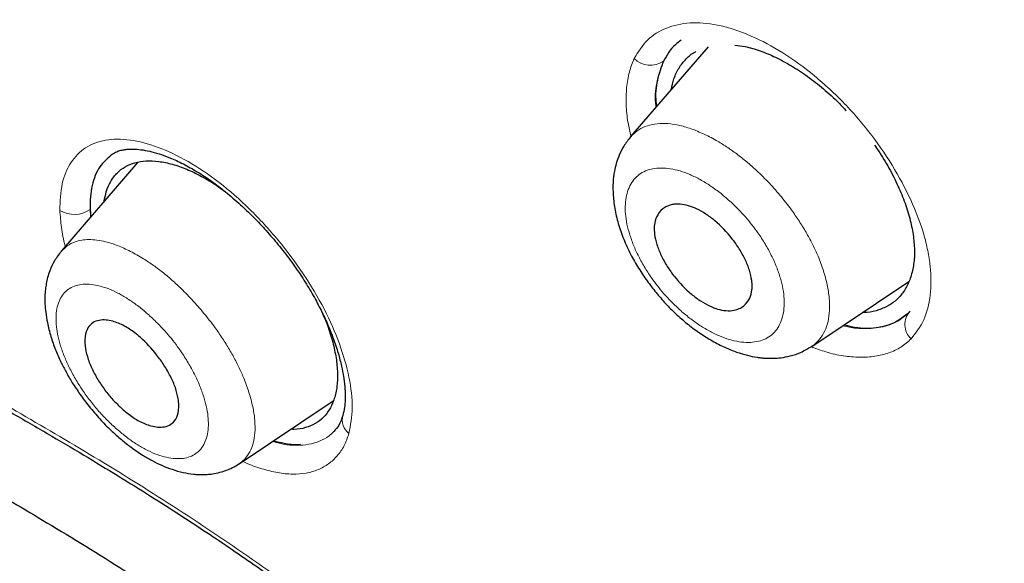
# Model space of a CAD drawing. Header units: millimetres. Extents: x 8 to 830, y 12 to 2106.
# Tile 79 of 624: x 695 to 709, y 714 to 722. Entities that reach past the tile are written whole.
import ezdxf

# ---------------------------------------------------------------- set-up
doc = ezdxf.new("R2010")
doc.units = ezdxf.units.MM

msp = doc.modelspace()

# ---------------------------------------------------------------- linework, layer by layer
at = {"color": 7, "linetype": 'Continuous', "lineweight": 30}
for p, q in [((704.772, 721.524), (703.683, 720.262)), ((704.416, 721.299), (704.415, 721.299)), ((704.416, 721.299), (704.415, 721.299)), ((703.682, 720.255), (703.686, 720.26)), ((696.758, 719.9), (695.684, 718.655)), ((696.428, 719.705), (696.428, 719.705)), ((696.428, 719.705), (696.428, 719.705)), ((696.086, 719.238), (696.096, 719.132)), ((696.086, 719.238), (696.096, 719.132)), ((695.683, 718.648), (695.687, 718.652)), ((706.229, 717.309), (707.593, 718.225)), ((707.324, 717.895), (707.324, 717.895)), ((707.324, 717.895), (707.324, 717.895)), ((698.183, 715.66), (699.505, 716.548)), ((699.265, 716.235), (699.265, 716.235)), ((699.265, 716.235), (699.265, 716.235))]:
    msp.add_line(p, q, dxfattribs=at)
at = {"color": 8, "linetype": 'Continuous', "lineweight": 0}
for p, q in [((703.677, 720.252), (703.682, 720.255)), ((696.086, 719.238), (696.095, 719.131)), ((696.086, 719.238), (696.095, 719.131)), ((695.679, 718.644), (695.683, 718.648))]:
    msp.add_line(p, q, dxfattribs=at)
for centre, radius, start, end in [((703.963, 721.586), 0.322, 224.6864, 304.3949), ((695.864, 719.545), 0.379, 237.8858, 305.9473), ((707.811, 717.618), 0.273, 136.2824, 227.1732), ((699.873, 716.279), 0.242, 165.1965, 232.293)]:
    msp.add_arc(centre, radius, start, end, dxfattribs=at)
at = {"color": 7, "linetype": 'Continuous', "lineweight": 30}
for points, knots in [([(745.66, 659.793), (745.764, 660.48), (745.971, 661.845), (745.98, 664.126), (745.839, 666.5), (745.56, 668.959), (745.14, 671.737), (744.556, 674.849), (743.797, 678.294), (742.854, 682.202), (741.733, 686.567), (740.511, 691.367), (739.225, 696.219), (737.786, 701.184), (736.391, 705.441), (735.113, 708.944), (734.037, 711.64), (732.813, 714.414), (731.398, 717.272), (729.843, 720.044), (728.157, 722.696), (726.376, 725.186), (724.413, 727.609), (722.337, 729.916), (720.208, 732.099), (717.695, 734.506), (714.797, 737.084), (711.525, 739.783), (708.262, 742.307), (705.016, 744.673), (701.796, 746.871), (698.615, 748.9), (695.479, 750.78), (692.381, 752.569), (689.295, 754.346), (686.217, 756.051), (683.165, 757.625), (680.16, 759.028), (677.244, 760.204), (675.269, 760.946), (674.312, 761.211), (674.26, 761.225)], [0, 0, 0, 0, 0.023935, 0.047635, 0.071169, 0.094574, 0.117899, 0.148366, 0.178728, 0.20898, 0.250046, 0.291057, 0.332254, 0.37365, 0.415251, 0.436181, 0.457263, 0.478525, 0.500011, 0.521763, 0.540096, 0.558639, 0.577194, 0.595519, 0.613623, 0.631556, 0.658212, 0.684675, 0.711018, 0.737314, 0.763595, 0.789782, 0.815797, 0.841579, 0.86736, 0.893376, 0.919565, 0.94584, 0.972143, 0.998483, 1, 1, 1, 1]), ([(743.45, 659.754), (743.536, 660.303), (743.706, 661.399), (743.755, 663.206), (743.693, 665.094), (743.525, 667.057), (743.274, 669.076), (742.895, 671.534), (742.343, 674.457), (741.591, 677.86), (740.714, 681.472), (739.73, 685.281), (738.696, 689.26), (737.633, 693.26), (736.493, 697.313), (735.227, 701.441), (734.03, 704.96), (732.964, 707.832), (732.094, 710.019), (731.136, 712.244), (730.074, 714.508), (728.887, 716.81), (727.667, 718.948), (726.439, 720.901), (725.24, 722.656), (723.945, 724.39), (722.408, 726.273), (720.622, 728.271), (718.603, 730.357), (716.402, 732.483), (714.029, 734.631), (711.494, 736.787), (708.95, 738.833), (706.405, 740.778), (703.657, 742.781), (700.714, 744.8), (697.589, 746.803), (694.493, 748.666), (691.419, 750.443), (688.356, 752.204), (685.314, 753.882), (682.312, 755.424), (679.564, 756.692), (677.073, 757.715), (674.829, 758.533), (672.65, 759.212), (670.55, 759.73), (668.662, 760.044), (666.993, 760.153), (665.547, 760.068), (664.361, 759.784), (663.429, 759.327), (662.726, 758.745), (662.156, 758.011), (661.664, 757.051), (661.286, 755.835), (661.05, 754.356), (660.959, 752.757), (660.986, 751.069), (661.11, 749.313), (661.377, 746.902), (661.862, 743.795), (662.626, 739.955), (663.522, 736.044), (664.503, 732.091), (665.516, 728.124), (666.494, 724.364), (667.481, 720.778), (668.494, 717.36), (669.615, 713.883), (670.712, 710.777), (671.749, 708.066), (672.685, 705.768), (673.71, 703.433), (674.823, 701.061), (675.666, 699.448), (676.088, 698.641)], [0, 0, 0, 0, 0.011709, 0.0234, 0.035079, 0.046745, 0.058401, 0.070053, 0.08835, 0.106637, 0.124908, 0.145647, 0.166375, 0.187119, 0.207887, 0.228673, 0.249479, 0.259892, 0.270315, 0.28075, 0.291198, 0.301658, 0.31213, 0.319994, 0.327864, 0.335737, 0.343609, 0.354092, 0.364563, 0.37502, 0.38755, 0.400066, 0.41258, 0.425091, 0.437599, 0.45323, 0.468841, 0.484431, 0.499999, 0.515569, 0.531166, 0.546782, 0.562408, 0.574915, 0.587424, 0.599934, 0.612454, 0.624987, 0.635443, 0.645912, 0.656393, 0.664263, 0.672136, 0.680006, 0.687871, 0.698343, 0.708803, 0.71925, 0.729685, 0.740108, 0.750521, 0.771326, 0.792113, 0.81288, 0.833624, 0.854353, 0.875091, 0.892532, 0.909986, 0.927451, 0.944927, 0.955919, 0.966921, 0.977933, 0.988958, 1, 1, 1, 1]), ([(743.45, 659.754), (743.536, 660.303), (743.706, 661.399), (743.755, 663.206), (743.693, 665.094), (743.525, 667.057), (743.274, 669.076), (742.895, 671.534), (742.343, 674.457), (741.591, 677.86), (740.714, 681.472), (739.73, 685.281), (738.696, 689.26), (737.633, 693.26), (736.493, 697.313), (735.227, 701.441), (734.03, 704.96), (732.964, 707.832), (732.094, 710.019), (731.136, 712.244), (730.074, 714.508), (728.887, 716.81), (727.667, 718.948), (726.439, 720.901), (725.24, 722.656), (723.945, 724.39), (722.408, 726.273), (720.622, 728.271), (718.603, 730.357), (716.402, 732.483), (714.029, 734.631), (711.494, 736.787), (708.95, 738.833), (706.405, 740.778), (703.657, 742.781), (700.714, 744.8), (697.589, 746.803), (694.493, 748.666), (691.419, 750.443), (688.356, 752.204), (685.314, 753.882), (682.312, 755.424), (679.564, 756.692), (677.073, 757.715), (674.829, 758.533), (672.65, 759.212), (670.55, 759.73), (668.662, 760.044), (666.993, 760.153), (665.547, 760.068), (664.361, 759.784), (663.429, 759.327), (662.726, 758.745), (662.156, 758.011), (661.664, 757.051), (661.286, 755.835), (661.05, 754.356), (660.959, 752.757), (660.986, 751.069), (661.11, 749.313), (661.377, 746.902), (661.862, 743.795), (662.626, 739.955), (663.522, 736.044), (664.503, 732.091), (665.516, 728.124), (666.494, 724.364), (667.481, 720.778), (668.494, 717.36), (669.615, 713.883), (670.712, 710.777), (671.749, 708.066), (672.685, 705.768), (673.71, 703.433), (674.823, 701.061), (675.666, 699.448), (676.088, 698.641)], [0, 0, 0, 0, 0.011709, 0.0234, 0.035079, 0.046745, 0.058401, 0.070053, 0.08835, 0.106637, 0.124908, 0.145647, 0.166375, 0.187119, 0.207887, 0.228673, 0.249479, 0.259892, 0.270315, 0.28075, 0.291198, 0.301658, 0.31213, 0.319994, 0.327864, 0.335737, 0.343609, 0.354092, 0.364563, 0.37502, 0.38755, 0.400066, 0.41258, 0.425091, 0.437599, 0.45323, 0.468841, 0.484431, 0.499999, 0.515569, 0.531166, 0.546782, 0.562408, 0.574915, 0.587424, 0.599934, 0.612454, 0.624987, 0.635443, 0.645912, 0.656393, 0.664263, 0.672136, 0.680006, 0.687871, 0.698343, 0.708803, 0.71925, 0.729685, 0.740108, 0.750521, 0.771326, 0.792113, 0.81288, 0.833624, 0.854353, 0.875091, 0.892532, 0.909986, 0.927451, 0.944927, 0.955919, 0.966921, 0.977933, 0.988958, 1, 1, 1, 1]), ([(742.571, 660.024), (742.702, 660.656), (742.964, 661.919), (743.037, 664.065), (742.952, 666.326), (742.716, 668.694), (742.334, 671.384), (741.782, 674.409), (741.053, 677.773), (740.132, 681.615), (739.022, 685.93), (737.808, 690.683), (736.538, 695.476), (735.118, 700.36), (733.745, 704.541), (732.485, 707.966), (731.426, 710.584), (730.23, 713.25), (728.864, 715.969), (727.38, 718.581), (725.796, 721.051), (724.143, 723.35), (722.332, 725.59), (720.407, 727.748), (718.409, 729.809), (716.02, 732.109), (713.243, 734.595), (710.095, 737.206), (706.949, 739.656), (703.805, 741.957), (700.673, 744.106), (697.565, 746.096), (694.484, 747.945), (692.448, 749.121), (691.43, 749.71)], [0, 0, 0, 0, 0.027961, 0.055896, 0.083926, 0.111994, 0.13998, 0.176562, 0.213145, 0.249758, 0.299733, 0.349715, 0.399667, 0.449587, 0.499558, 0.524633, 0.549704, 0.574672, 0.599627, 0.624766, 0.645672, 0.666497, 0.687479, 0.708392, 0.729201, 0.750078, 0.781476, 0.812638, 0.843742, 0.874921, 0.906237, 0.937548, 0.968776, 1, 1, 1, 1]), ([(704.396, 721.616), (704.367, 721.596), (704.301, 721.548), (704.216, 721.45), (704.169, 721.364), (704.145, 721.32)], [0, 0, 0, 0, 0.2724297, 0.6359213, 1, 1, 1, 1]), ([(704.396, 721.616), (704.367, 721.596), (704.301, 721.548), (704.216, 721.45), (704.169, 721.364), (704.145, 721.32)], [0, 0, 0, 0, 0.2724297, 0.6359213, 1, 1, 1, 1]), ([(705.148, 721.547), (705.195, 721.541), (705.308, 721.529), (705.501, 721.472), (705.721, 721.381), (705.945, 721.26), (706.171, 721.111), (706.393, 720.936), (706.577, 720.773), (706.679, 720.663), (706.714, 720.626)], [0, 0, 0, 0, 0.098992, 0.236434, 0.373646, 0.511604, 0.649027, 0.788374, 0.927953, 1, 1, 1, 1]), ([(705.148, 721.547), (705.195, 721.541), (705.308, 721.529), (705.501, 721.472), (705.721, 721.381), (705.945, 721.26), (706.171, 721.111), (706.393, 720.936), (706.577, 720.773), (706.679, 720.663), (706.714, 720.626)], [0, 0, 0, 0, 0.098992, 0.236434, 0.373646, 0.511604, 0.649027, 0.788374, 0.927953, 1, 1, 1, 1]), ([(704.256, 720.926), (704.267, 720.976), (704.29, 721.086), (704.36, 721.23), (704.46, 721.355), (704.542, 721.43), (704.596, 721.454), (704.601, 721.456)], [0, 0, 0, 0, 0.213004, 0.466522, 0.721752, 0.974807, 1, 1, 1, 1]), ([(704.256, 720.926), (704.267, 720.976), (704.29, 721.086), (704.36, 721.23), (704.46, 721.355), (704.542, 721.43), (704.596, 721.454), (704.601, 721.456)], [0, 0, 0, 0, 0.213004, 0.466522, 0.721752, 0.974807, 1, 1, 1, 1]), ([(704.145, 721.32), (704.113, 721.234), (704.05, 721.063), (704.025, 720.84), (704.045, 720.705), (704.047, 720.684)], [0, 0, 0, 0, 0.469022, 0.921009, 1, 1, 1, 1]), ([(704.145, 721.32), (704.113, 721.234), (704.05, 721.063), (704.025, 720.84), (704.045, 720.705), (704.047, 720.684)], [0, 0, 0, 0, 0.469022, 0.921009, 1, 1, 1, 1]), ([(703.681, 720.256), (703.649, 720.215), (703.587, 720.136), (703.523, 720.007), (703.48, 719.886), (703.451, 719.761), (703.434, 719.613), (703.435, 719.429), (703.462, 719.224), (703.515, 719.01), (703.593, 718.795), (703.691, 718.586), (703.806, 718.39), (703.927, 718.213), (704.055, 718.049), (704.191, 717.895), (704.338, 717.75), (704.495, 717.614), (704.66, 717.493), (704.831, 717.386), (705.003, 717.298), (705.168, 717.231), (705.32, 717.185), (705.431, 717.163), (705.513, 717.152), (705.566, 717.147), (705.626, 717.144), (705.704, 717.144), (705.808, 717.152), (705.936, 717.177), (706.084, 717.227), (706.178, 717.282), (706.228, 717.312)], [0, 0, 0, 0, 0.0358109, 0.0680515, 0.0966502, 0.1219274, 0.1575282, 0.1973213, 0.2405642, 0.2849456, 0.3303673, 0.3748429, 0.4165425, 0.4554925, 0.4920711, 0.5288224, 0.566231, 0.6043289, 0.6428349, 0.6816557, 0.7208588, 0.7583897, 0.7924337, 0.823315, 0.8347006, 0.8461004, 0.8575997, 0.8731579, 0.8951549, 0.923647, 0.9586329, 1, 1, 1, 1]), ([(707.111, 720.139), (707.13, 720.114), (707.206, 720.009), (707.318, 719.817), (707.445, 719.569), (707.545, 719.322), (707.62, 719.082), (707.645, 718.931), (707.658, 718.856)], [0, 0, 0, 0, 0.0608951, 0.2473467, 0.4375117, 0.6246214, 0.8131524, 1, 1, 1, 1]), ([(707.111, 720.139), (707.13, 720.114), (707.206, 720.009), (707.318, 719.817), (707.445, 719.569), (707.545, 719.322), (707.62, 719.082), (707.645, 718.931), (707.658, 718.856)], [0, 0, 0, 0, 0.0608951, 0.2473467, 0.4375117, 0.6246214, 0.8131524, 1, 1, 1, 1]), ([(696.38, 719.994), (696.325, 719.947), (696.203, 719.842), (696.123, 719.627), (696.087, 719.417), (696.086, 719.298), (696.086, 719.238)], [0, 0, 0, 0, 0.295938, 0.647689, 0.823838, 1, 1, 1, 1]), ([(696.38, 719.994), (696.325, 719.947), (696.203, 719.842), (696.123, 719.627), (696.087, 719.417), (696.086, 719.298), (696.086, 719.238)], [0, 0, 0, 0, 0.295938, 0.647689, 0.823838, 1, 1, 1, 1]), ([(696.369, 719.995), (696.389, 720.009), (696.427, 720.035), (696.488, 720.06), (696.546, 720.075), (696.602, 720.083), (696.659, 720.086), (696.733, 720.085), (696.831, 720.075), (696.955, 720.05), (697.088, 720.011), (697.244, 719.951), (697.421, 719.868), (697.617, 719.756), (697.815, 719.623), (698.02, 719.464), (698.235, 719.276), (698.439, 719.074), (698.628, 718.866), (698.798, 718.66), (698.962, 718.441), (699.111, 718.218), (699.239, 718.002), (699.346, 717.797), (699.434, 717.606), (699.511, 717.412), (699.575, 717.221), (699.621, 717.041), (699.645, 716.917), (699.656, 716.838), (699.662, 716.795), (699.666, 716.752), (699.67, 716.702), (699.672, 716.637), (699.672, 716.55), (699.663, 716.445), (699.648, 716.378), (699.639, 716.342)], [0, 0, 0, 0, 0.0327863, 0.0607688, 0.0839423, 0.1022852, 0.119094, 0.1370079, 0.1659846, 0.196284, 0.2261502, 0.2555457, 0.29414, 0.3321006, 0.3694318, 0.4075314, 0.4486029, 0.4926536, 0.5276501, 0.5642973, 0.6025295, 0.6400552, 0.6756104, 0.7092399, 0.7409302, 0.7706788, 0.8073108, 0.8402525, 0.8686707, 0.8781463, 0.8869786, 0.8951691, 0.9042593, 0.9191313, 0.9400919, 0.9670675, 1, 1, 1, 1]), ([(696.369, 719.995), (696.389, 720.009), (696.427, 720.035), (696.488, 720.06), (696.546, 720.075), (696.602, 720.083), (696.659, 720.086), (696.733, 720.085), (696.831, 720.075), (696.955, 720.05), (697.088, 720.011), (697.244, 719.951), (697.421, 719.868), (697.617, 719.756), (697.815, 719.623), (698.02, 719.464), (698.235, 719.276), (698.439, 719.074), (698.628, 718.866), (698.798, 718.66), (698.962, 718.441), (699.111, 718.218), (699.239, 718.002), (699.346, 717.797), (699.434, 717.606), (699.511, 717.412), (699.575, 717.221), (699.621, 717.041), (699.645, 716.917), (699.656, 716.838), (699.662, 716.795), (699.666, 716.752), (699.67, 716.702), (699.672, 716.637), (699.672, 716.55), (699.663, 716.445), (699.648, 716.378), (699.639, 716.342)], [0, 0, 0, 0, 0.0327863, 0.0607688, 0.0839423, 0.1022852, 0.119094, 0.1370079, 0.1659846, 0.196284, 0.2261502, 0.2555457, 0.29414, 0.3321006, 0.3694318, 0.4075314, 0.4486029, 0.4926536, 0.5276501, 0.5642973, 0.6025295, 0.6400552, 0.6756104, 0.7092399, 0.7409302, 0.7706788, 0.8073108, 0.8402525, 0.8686707, 0.8781463, 0.8869786, 0.8951691, 0.9042593, 0.9191313, 0.9400919, 0.9670675, 1, 1, 1, 1]), ([(696.285, 719.352), (696.294, 719.398), (696.313, 719.501), (696.374, 719.635), (696.463, 719.754), (696.577, 719.842), (696.715, 719.899), (696.873, 719.924), (697.05, 719.917), (697.241, 719.878), (697.444, 719.808), (697.654, 719.706), (697.836, 719.599), (697.946, 719.517), (697.984, 719.489)], [0, 0, 0, 0, 0.070126, 0.158296, 0.247089, 0.335027, 0.422994, 0.511734, 0.599906, 0.68934, 0.777158, 0.864926, 0.952956, 1, 1, 1, 1]), ([(696.285, 719.352), (696.294, 719.398), (696.313, 719.501), (696.374, 719.635), (696.463, 719.754), (696.577, 719.842), (696.715, 719.899), (696.873, 719.924), (697.05, 719.917), (697.241, 719.878), (697.444, 719.808), (697.654, 719.706), (697.836, 719.599), (697.946, 719.517), (697.984, 719.489)], [0, 0, 0, 0, 0.070126, 0.158296, 0.247089, 0.335027, 0.422994, 0.511734, 0.599906, 0.68934, 0.777158, 0.864926, 0.952956, 1, 1, 1, 1]), ([(705.386, 718.236), (705.386, 718.231), (705.388, 718.22), (705.39, 718.2), (705.392, 718.15), (705.386, 718.063), (705.345, 717.947), (705.276, 717.876), (705.21, 717.842), (705.175, 717.829), (705.116, 717.814), (705.029, 717.81), (704.912, 717.831), (704.791, 717.878), (704.666, 717.948), (704.494, 718.076), (704.329, 718.246), (704.194, 718.437), (704.11, 718.59), (704.049, 718.744), (704.025, 718.848), (704.018, 718.907), (704.017, 718.928), (704.014, 718.977), (704.021, 719.064), (704.063, 719.179), (704.136, 719.253), (704.212, 719.291), (704.265, 719.306), (704.321, 719.313), (704.396, 719.312), (704.492, 719.295), (704.614, 719.248), (704.74, 719.176), (704.913, 719.047), (705.079, 718.877), (705.213, 718.685), (705.296, 718.533), (705.359, 718.38), (705.377, 718.284), (705.386, 718.236)], [0, 0, 0, 0, 0.003502, 0.008274, 0.014314, 0.040014, 0.07671, 0.124899, 0.137122, 0.149057, 0.160621, 0.19327, 0.222904, 0.249666, 0.279077, 0.309113, 0.37038, 0.401867, 0.434109, 0.46696, 0.500291, 0.503935, 0.508832, 0.514973, 0.540533, 0.577207, 0.624831, 0.64273, 0.659895, 0.676469, 0.692436, 0.722197, 0.74953, 0.779268, 0.809571, 0.87097, 0.902565, 0.934478, 0.96704, 1, 1, 1, 1]), ([(700.032, 690.627), (699.6, 690.879), (698.673, 691.419), (697.182, 692.382), (695.642, 693.531), (694.104, 694.827), (692.933, 695.913), (692.027, 696.812), (691.399, 697.46), (690.764, 698.147), (690.128, 698.874), (689.324, 699.854), (688.392, 701.115), (687.644, 702.295), (687.169, 703.136), (686.902, 703.641), (686.652, 704.143), (686.418, 704.64), (686.201, 705.132), (685.875, 705.916), (685.508, 706.913), (685.148, 708.049), (684.88, 708.996), (684.675, 709.771), (684.519, 710.381), (684.363, 710.999), (684.171, 711.791), (683.983, 712.61), (683.828, 713.355), (683.718, 713.937), (683.614, 714.56), (683.527, 715.218), (683.449, 716.096), (683.449, 717.097), (683.633, 717.897), (683.891, 718.376), (684.126, 718.652), (684.4, 718.855), (684.842, 719.056), (685.532, 719.151), (686.406, 719.068), (687.219, 718.897), (687.941, 718.69), (688.892, 718.353), (690.154, 717.813), (691.828, 716.954), (693.038, 716.253), (693.67, 715.888)], [0, 0, 0, 0, 0.030692, 0.065833, 0.105376, 0.138213, 0.173522, 0.188326, 0.203587, 0.219331, 0.235494, 0.252028, 0.282784, 0.314237, 0.324772, 0.335378, 0.346049, 0.356773, 0.367529, 0.378291, 0.408931, 0.435507, 0.458141, 0.47686, 0.491661, 0.502546, 0.521671, 0.548765, 0.561853, 0.576232, 0.591884, 0.608795, 0.626956, 0.661762, 0.694208, 0.70943, 0.724126, 0.738214, 0.751606, 0.783168, 0.814535, 0.835268, 0.855911, 0.876391, 0.914064, 0.955166, 1, 1, 1, 1]), ([(707.658, 718.856), (707.665, 718.783), (707.679, 718.638), (707.662, 718.442), (707.618, 718.265), (707.546, 718.111), (707.447, 717.985), (707.323, 717.887), (707.175, 717.821), (707.046, 717.789), (706.963, 717.789), (706.943, 717.789)], [0, 0, 0, 0, 0.1198412, 0.2396295, 0.3614587, 0.482403, 0.6018324, 0.7217814, 0.8413853, 0.9608201, 1, 1, 1, 1]), ([(707.658, 718.856), (707.665, 718.783), (707.679, 718.638), (707.662, 718.442), (707.618, 718.265), (707.546, 718.111), (707.447, 717.985), (707.323, 717.887), (707.175, 717.821), (707.046, 717.789), (706.963, 717.789), (706.943, 717.789)], [0, 0, 0, 0, 0.1198412, 0.2396295, 0.3614587, 0.482403, 0.6018324, 0.7217814, 0.8413853, 0.9608201, 1, 1, 1, 1]), ([(695.683, 718.649), (695.649, 718.605), (695.581, 718.517), (695.524, 718.39), (695.49, 718.286), (695.471, 718.199), (695.458, 718.11), (695.451, 718.014), (695.452, 717.905), (695.463, 717.783), (695.487, 717.63), (695.532, 717.455), (695.597, 717.268), (695.67, 717.101), (695.75, 716.947), (695.839, 716.796), (695.947, 716.634), (696.075, 716.462), (696.221, 716.292), (696.373, 716.136), (696.521, 716.003), (696.67, 715.887), (696.814, 715.788), (696.958, 715.705), (697.097, 715.637), (697.243, 715.58), (697.393, 715.537), (697.514, 715.517), (697.604, 715.51), (697.666, 715.508), (697.734, 715.511), (697.817, 715.52), (697.906, 715.538), (698, 715.568), (698.092, 715.607), (698.151, 715.643), (698.182, 715.663)], [0, 0, 0, 0, 0.036304, 0.07212, 0.095663, 0.116857, 0.135075, 0.156997, 0.179274, 0.206205, 0.237556, 0.279268, 0.318341, 0.355099, 0.384361, 0.416766, 0.452368, 0.491198, 0.533164, 0.573806, 0.610617, 0.643756, 0.682286, 0.714352, 0.745246, 0.778539, 0.814319, 0.847672, 0.862159, 0.876052, 0.890339, 0.906978, 0.93081, 0.950711, 0.973796, 1, 1, 1, 1]), ([(699.344, 717.798), (699.371, 717.735), (699.433, 717.59), (699.502, 717.371), (699.531, 717.223), (699.545, 717.149)], [0, 0, 0, 0, 0.277678, 0.640483, 1, 1, 1, 1]), ([(699.344, 717.798), (699.371, 717.735), (699.433, 717.59), (699.502, 717.371), (699.531, 717.223), (699.545, 717.149)], [0, 0, 0, 0, 0.277678, 0.640483, 1, 1, 1, 1]), ([(706.685, 717.615), (706.75, 717.6), (706.923, 717.559), (707.172, 717.571), (707.425, 717.644), (707.55, 717.752), (707.614, 717.806)], [0, 0, 0, 0, 0.166437, 0.441665, 0.71626, 1, 1, 1, 1]), ([(706.685, 717.615), (706.75, 717.6), (706.923, 717.559), (707.172, 717.571), (707.425, 717.644), (707.55, 717.752), (707.614, 717.806)], [0, 0, 0, 0, 0.166437, 0.441665, 0.71626, 1, 1, 1, 1]), ([(697.326, 716.576), (697.329, 716.546), (697.336, 716.486), (697.33, 716.385), (697.299, 716.287), (697.23, 716.212), (697.141, 716.178), (697.044, 716.174), (696.925, 716.195), (696.81, 716.24), (696.704, 716.304), (696.629, 716.357), (696.539, 716.43), (696.434, 716.531), (696.32, 716.661), (696.215, 716.809), (696.125, 716.967), (696.056, 717.13), (696.021, 717.268), (696.012, 717.375), (696.018, 717.476), (696.05, 717.574), (696.119, 717.648), (696.209, 717.682), (696.305, 717.686), (696.423, 717.664), (696.538, 717.619), (696.643, 717.555), (696.719, 717.501), (696.851, 717.391), (696.994, 717.236), (697.13, 717.046), (697.22, 716.89), (697.293, 716.728), (697.315, 716.627), (697.326, 716.576)], [0, 0, 0, 0, 0.022408, 0.043936, 0.083992, 0.120545, 0.153675, 0.183151, 0.209284, 0.250674, 0.268281, 0.286378, 0.3052, 0.334458, 0.365156, 0.397016, 0.43045, 0.465179, 0.501198, 0.523692, 0.545213, 0.585548, 0.622147, 0.655235, 0.684734, 0.71059, 0.751454, 0.769166, 0.787561, 0.806428, 0.865888, 0.897569, 0.930496, 0.964706, 1, 1, 1, 1]), ([(699.545, 717.149), (699.553, 717.078), (699.571, 716.936), (699.56, 716.745), (699.523, 716.574), (699.46, 716.428), (699.37, 716.31), (699.255, 716.221), (699.117, 716.166), (699, 716.141), (698.924, 716.145), (698.908, 716.146)], [0, 0, 0, 0, 0.120687, 0.241242, 0.36376, 0.485505, 0.60568, 0.726361, 0.846542, 0.966703, 1, 1, 1, 1]), ([(699.545, 717.149), (699.553, 717.078), (699.571, 716.936), (699.56, 716.745), (699.523, 716.574), (699.46, 716.428), (699.37, 716.31), (699.255, 716.221), (699.117, 716.166), (699, 716.141), (698.924, 716.145), (698.908, 716.146)], [0, 0, 0, 0, 0.120687, 0.241242, 0.36376, 0.485505, 0.60568, 0.726361, 0.846542, 0.966703, 1, 1, 1, 1]), ([(694.363, 716.737), (694.555, 716.626), (694.927, 716.412), (695.472, 716.096), (695.987, 715.792), (696.471, 715.499), (696.925, 715.217), (697.341, 714.951), (697.723, 714.699), (698.083, 714.457), (698.437, 714.212), (698.788, 713.964), (699.239, 713.638), (699.789, 713.229), (700.436, 712.728), (701.079, 712.213), (701.72, 711.68), (702.36, 711.128), (702.944, 710.605), (703.469, 710.116), (703.938, 709.662), (704.405, 709.192), (704.868, 708.703), (705.324, 708.196), (705.767, 707.671), (706.194, 707.132), (706.574, 706.618), (706.91, 706.132), (707.207, 705.677), (707.486, 705.219), (707.748, 704.762), (707.986, 704.318), (708.198, 703.897), (708.383, 703.505), (708.544, 703.145), (708.685, 702.814), (708.823, 702.475), (708.965, 702.109), (709.117, 701.698), (709.271, 701.26), (709.426, 700.795), (709.595, 700.26), (709.77, 699.668), (709.947, 699.035), (710.116, 698.403), (710.28, 697.768), (710.444, 697.12), (710.613, 696.464), (710.787, 695.791), (710.94, 695.191), (711.067, 694.673), (711.167, 694.245), (711.257, 693.834), (711.336, 693.442), (711.395, 693.123), (711.436, 692.872), (711.464, 692.691), (711.487, 692.529), (711.503, 692.4), (711.515, 692.301), (711.524, 692.219), (711.533, 692.128), (711.544, 692.017), (711.555, 691.88), (711.566, 691.72), (711.573, 691.538), (711.576, 691.347), (711.573, 691.159), (711.563, 690.954), (711.543, 690.74), (711.511, 690.524), (711.473, 690.346), (711.434, 690.202), (711.397, 690.085), (711.359, 689.986), (711.329, 689.916), (711.307, 689.869), (711.294, 689.841), (711.277, 689.808), (711.255, 689.766), (711.224, 689.711), (711.183, 689.644), (711.131, 689.566), (711.065, 689.481), (711.014, 689.419), (710.983, 689.388), (710.981, 689.386)], [0, 0, 0, 0, 0.018671, 0.036263, 0.052784, 0.068245, 0.082656, 0.095993, 0.107583, 0.118732, 0.129781, 0.140734, 0.151592, 0.17191, 0.191955, 0.211849, 0.231807, 0.251854, 0.271919, 0.28691, 0.301991, 0.317237, 0.332685, 0.348369, 0.364176, 0.38011, 0.396176, 0.409151, 0.422261, 0.435501, 0.448749, 0.461874, 0.474235, 0.485771, 0.496498, 0.506419, 0.51555, 0.527214, 0.539836, 0.553423, 0.567983, 0.583524, 0.604333, 0.624875, 0.64514, 0.666532, 0.687803, 0.709683, 0.73222, 0.755398, 0.770459, 0.785263, 0.799588, 0.813436, 0.826813, 0.833972, 0.840854, 0.846877, 0.851973, 0.855328, 0.858123, 0.861396, 0.865807, 0.87114, 0.877541, 0.885011, 0.893308, 0.90135, 0.909001, 0.920226, 0.930472, 0.939741, 0.946874, 0.953266, 0.958899, 0.963783, 0.965527, 0.967151, 0.968921, 0.971609, 0.975262, 0.97988, 0.985465, 0.992014, 0.999528, 1, 1, 1, 1]), ([(694.363, 716.737), (694.555, 716.626), (694.927, 716.412), (695.472, 716.096), (695.987, 715.792), (696.471, 715.499), (696.925, 715.217), (697.341, 714.951), (697.723, 714.699), (698.083, 714.457), (698.437, 714.212), (698.788, 713.964), (699.239, 713.638), (699.789, 713.229), (700.436, 712.728), (701.079, 712.213), (701.72, 711.68), (702.36, 711.128), (702.944, 710.605), (703.469, 710.116), (703.938, 709.662), (704.405, 709.192), (704.868, 708.703), (705.324, 708.196), (705.767, 707.671), (706.194, 707.132), (706.574, 706.618), (706.91, 706.132), (707.207, 705.677), (707.486, 705.219), (707.748, 704.762), (707.986, 704.318), (708.198, 703.897), (708.383, 703.505), (708.544, 703.145), (708.685, 702.814), (708.823, 702.475), (708.965, 702.109), (709.117, 701.698), (709.271, 701.26), (709.426, 700.795), (709.595, 700.26), (709.77, 699.668), (709.947, 699.035), (710.116, 698.403), (710.28, 697.768), (710.444, 697.12), (710.613, 696.464), (710.787, 695.791), (710.94, 695.191), (711.067, 694.673), (711.167, 694.245), (711.257, 693.834), (711.336, 693.442), (711.395, 693.123), (711.436, 692.872), (711.464, 692.691), (711.487, 692.529), (711.503, 692.4), (711.515, 692.301), (711.524, 692.219), (711.533, 692.128), (711.544, 692.017), (711.555, 691.88), (711.566, 691.72), (711.573, 691.538), (711.576, 691.347), (711.573, 691.159), (711.563, 690.954), (711.543, 690.74), (711.511, 690.524), (711.473, 690.346), (711.434, 690.202), (711.397, 690.085), (711.359, 689.986), (711.329, 689.916), (711.307, 689.869), (711.294, 689.841), (711.277, 689.808), (711.255, 689.766), (711.224, 689.711), (711.183, 689.644), (711.131, 689.566), (711.065, 689.481), (711.014, 689.419), (710.983, 689.388), (710.981, 689.386)], [0, 0, 0, 0, 0.018671, 0.036263, 0.052784, 0.068245, 0.082656, 0.095993, 0.107583, 0.118732, 0.129781, 0.140734, 0.151592, 0.17191, 0.191955, 0.211849, 0.231807, 0.251854, 0.271919, 0.28691, 0.301991, 0.317237, 0.332685, 0.348369, 0.364176, 0.38011, 0.396176, 0.409151, 0.422261, 0.435501, 0.448749, 0.461874, 0.474235, 0.485771, 0.496498, 0.506419, 0.51555, 0.527214, 0.539836, 0.553423, 0.567983, 0.583524, 0.604333, 0.624875, 0.64514, 0.666532, 0.687803, 0.709683, 0.73222, 0.755398, 0.770459, 0.785263, 0.799588, 0.813436, 0.826813, 0.833972, 0.840854, 0.846877, 0.851973, 0.855328, 0.858123, 0.861396, 0.865807, 0.87114, 0.877541, 0.885011, 0.893308, 0.90135, 0.909001, 0.920226, 0.930472, 0.939741, 0.946874, 0.953266, 0.958899, 0.963783, 0.965527, 0.967151, 0.968921, 0.971609, 0.975262, 0.97988, 0.985465, 0.992014, 0.999528, 1, 1, 1, 1]), ([(699.639, 716.342), (699.623, 716.292), (699.594, 716.203), (699.538, 716.143), (699.513, 716.117)], [0, 0, 0, 0, 0.563902, 1, 1, 1, 1]), ([(699.639, 716.342), (699.623, 716.292), (699.594, 716.203), (699.538, 716.143), (699.513, 716.117)], [0, 0, 0, 0, 0.563902, 1, 1, 1, 1]), ([(698.669, 715.986), (698.718, 715.973), (698.834, 715.943), (698.959, 715.929), (699.03, 715.934), (699.044, 715.936)], [0, 0, 0, 0, 0.368798, 0.875006, 1, 1, 1, 1]), ([(698.669, 715.986), (698.718, 715.973), (698.834, 715.943), (698.959, 715.929), (699.03, 715.934), (699.044, 715.936)], [0, 0, 0, 0, 0.368798, 0.875006, 1, 1, 1, 1]), ([(693.67, 715.888), (693.951, 715.726), (694.55, 715.381), (695.516, 714.818), (696.606, 714.147), (697.819, 713.339), (699.134, 712.39), (700.507, 711.316), (701.614, 710.377), (702.433, 709.638), (702.973, 709.131), (703.504, 708.611), (704.025, 708.073), (704.688, 707.355), (705.515, 706.351), (706.272, 705.243), (706.861, 704.24), (707.294, 703.407), (707.691, 702.535), (708.103, 701.497), (708.487, 700.373), (708.827, 699.238), (709.088, 698.272), (709.291, 697.465), (709.452, 696.808), (709.581, 696.283), (709.709, 695.781), (709.86, 695.192), (710.01, 694.591), (710.145, 694.026), (710.255, 693.541), (710.363, 693.018), (710.464, 692.463), (710.55, 691.881), (710.629, 691.109), (710.632, 690.207), (710.471, 689.47), (710.245, 689.011), (710.055, 688.742), (709.828, 688.511), (709.565, 688.318), (709.05, 688.053), (708.186, 687.88), (706.947, 687.918), (705.691, 688.128), (704.329, 688.512), (702.885, 689.089), (701.406, 689.841), (700.472, 690.375), (700.034, 690.625)], [0, 0, 0, 0, 0.0198778, 0.0423399, 0.0673869, 0.0948431, 0.1246744, 0.1558472, 0.1871329, 0.1996469, 0.2121223, 0.2245832, 0.2370679, 0.2496293, 0.2735211, 0.3023776, 0.3187907, 0.336257, 0.3548137, 0.3745795, 0.4040152, 0.430122, 0.4527738, 0.4719541, 0.4876734, 0.4999351, 0.5098253, 0.5241193, 0.5428104, 0.5537989, 0.5658783, 0.5790467, 0.5933061, 0.6086679, 0.6251603, 0.6565141, 0.687831, 0.7003439, 0.7128948, 0.7254564, 0.7379991, 0.7504931, 0.7902166, 0.8274874, 0.8623801, 0.8948438, 0.9340446, 0.9690614, 1, 1, 1, 1])]:
    msp.add_open_spline(points, degree=3, knots=knots, dxfattribs=at)
at = {"color": 8, "linetype": 'Continuous', "lineweight": 0}
for points, knots in [([(691.426, 750.019), (692.789, 749.23), (695.507, 747.658), (699.622, 745.116), (703.422, 742.536), (706.901, 739.991), (710.058, 737.534), (713.23, 734.903), (716.035, 732.391), (718.45, 730.065), (720.475, 727.978), (722.427, 725.797), (724.259, 723.53), (725.941, 721.208), (727.558, 718.711), (729.071, 716.07), (730.464, 713.319), (731.686, 710.62), (732.768, 707.973), (734.049, 704.52), (735.442, 700.313), (736.879, 695.4), (738.162, 690.579), (739.385, 685.797), (740.581, 681.137), (741.638, 676.658), (742.498, 672.408), (743.028, 668.889), (743.294, 666.061), (743.367, 663.87), (743.293, 661.779), (743.042, 660.54), (742.916, 659.918)], [0, 0, 0, 0, 0.041621, 0.083027, 0.124254, 0.155187, 0.186259, 0.217684, 0.249258, 0.270278, 0.291311, 0.312423, 0.333508, 0.354515, 0.375614, 0.400882, 0.426039, 0.451271, 0.476543, 0.501735, 0.551843, 0.601883, 0.651941, 0.702019, 0.752119, 0.798831, 0.845298, 0.891449, 0.918531, 0.94558, 0.97268, 1, 1, 1, 1]), ([(691.594, 749.498), (692.938, 748.719), (695.625, 747.162), (699.708, 744.651), (703.498, 742.096), (706.974, 739.56), (710.12, 737.12), (713.261, 734.523), (716.031, 732.052), (718.419, 729.761), (720.421, 727.701), (722.345, 725.551), (724.153, 723.307), (725.799, 720.998), (727.375, 718.514), (728.843, 715.893), (730.189, 713.168), (731.363, 710.503), (732.399, 707.9), (733.672, 704.377), (735.086, 699.987), (736.561, 694.792), (737.882, 689.697), (739.18, 684.639), (740.454, 679.614), (741.564, 674.691), (742.285, 670.597), (742.677, 667.303), (742.813, 664.767), (742.766, 662.353), (742.465, 660.947), (742.314, 660.241)], [0, 0, 0, 0, 0.041423, 0.082782, 0.124134, 0.155297, 0.186603, 0.217844, 0.249056, 0.270029, 0.291034, 0.311941, 0.332858, 0.353998, 0.375089, 0.400281, 0.425487, 0.450587, 0.47556, 0.500487, 0.55394, 0.60745, 0.660879, 0.714259, 0.767673, 0.821184, 0.87479, 0.906052, 0.937244, 0.968478, 1, 1, 1, 1]), ([(691.594, 749.498), (692.938, 748.719), (695.625, 747.162), (699.708, 744.651), (703.498, 742.096), (706.974, 739.56), (710.12, 737.12), (713.261, 734.523), (716.031, 732.052), (718.419, 729.761), (720.421, 727.701), (722.345, 725.551), (724.153, 723.307), (725.799, 720.998), (727.375, 718.514), (728.843, 715.893), (730.189, 713.168), (731.363, 710.503), (732.399, 707.9), (733.672, 704.377), (735.086, 699.987), (736.561, 694.792), (737.882, 689.697), (739.18, 684.639), (740.454, 679.614), (741.564, 674.691), (742.285, 670.597), (742.677, 667.303), (742.813, 664.767), (742.766, 662.353), (742.465, 660.947), (742.314, 660.241)], [0, 0, 0, 0, 0.041423, 0.082782, 0.124134, 0.155297, 0.186603, 0.217844, 0.249056, 0.270029, 0.291034, 0.311941, 0.332858, 0.353998, 0.375089, 0.400281, 0.425487, 0.450587, 0.47556, 0.500487, 0.55394, 0.60745, 0.660879, 0.714259, 0.767673, 0.821184, 0.87479, 0.906052, 0.937244, 0.968478, 1, 1, 1, 1]), ([(741.95, 660.218), (742.077, 660.775), (742.329, 661.886), (742.436, 663.758), (742.41, 665.721), (742.253, 667.777), (741.936, 670.378), (741.403, 673.56), (740.607, 677.344), (739.685, 681.207), (738.686, 685.12), (737.677, 689.052), (736.658, 693.004), (735.567, 697.006), (734.36, 701.078), (733.219, 704.546), (732.201, 707.369), (731.364, 709.519), (730.437, 711.71), (729.406, 713.941), (728.248, 716.208), (727.054, 718.312), (725.85, 720.234), (724.673, 721.959), (723.403, 723.658), (721.904, 725.495), (720.156, 727.448), (718.17, 729.493), (716, 731.577), (713.664, 733.681), (711.169, 735.793), (708.661, 737.8), (706.154, 739.712), (703.454, 741.67), (700.567, 743.64), (697.501, 745.594), (694.458, 747.418), (692.446, 748.584), (691.438, 749.168)], [0, 0, 0, 0, 0.025187, 0.050179, 0.075123, 0.100094, 0.125136, 0.166903, 0.208626, 0.250313, 0.291969, 0.333625, 0.37529, 0.416998, 0.458703, 0.500331, 0.521117, 0.541911, 0.562756, 0.58369, 0.604635, 0.625533, 0.64124, 0.657021, 0.672697, 0.688253, 0.709036, 0.729951, 0.750861, 0.775791, 0.800731, 0.825772, 0.850789, 0.87571, 0.906738, 0.93776, 0.968848, 1, 1, 1, 1]), ([(741.95, 660.218), (742.077, 660.775), (742.329, 661.886), (742.436, 663.758), (742.41, 665.721), (742.253, 667.777), (741.936, 670.378), (741.403, 673.56), (740.607, 677.344), (739.685, 681.207), (738.686, 685.12), (737.677, 689.052), (736.658, 693.004), (735.567, 697.006), (734.36, 701.078), (733.219, 704.546), (732.201, 707.369), (731.364, 709.519), (730.437, 711.71), (729.406, 713.941), (728.248, 716.208), (727.054, 718.312), (725.85, 720.234), (724.673, 721.959), (723.403, 723.658), (721.904, 725.495), (720.156, 727.448), (718.17, 729.493), (716, 731.577), (713.664, 733.681), (711.169, 735.793), (708.661, 737.8), (706.154, 739.712), (703.454, 741.67), (700.567, 743.64), (697.501, 745.594), (694.458, 747.418), (692.446, 748.584), (691.438, 749.168)], [0, 0, 0, 0, 0.025187, 0.050179, 0.075123, 0.100094, 0.125136, 0.166903, 0.208626, 0.250313, 0.291969, 0.333625, 0.37529, 0.416998, 0.458703, 0.500331, 0.521117, 0.541911, 0.562756, 0.58369, 0.604635, 0.625533, 0.64124, 0.657021, 0.672697, 0.688253, 0.709036, 0.729951, 0.750861, 0.775791, 0.800731, 0.825772, 0.850789, 0.87571, 0.906738, 0.93776, 0.968848, 1, 1, 1, 1]), ([(703.734, 721.36), (703.791, 721.452), (703.904, 721.638), (704.177, 721.801), (704.509, 721.876), (704.832, 721.852), (705.109, 721.781), (705.396, 721.676), (705.768, 721.485), (706.141, 721.224), (706.43, 720.979), (706.641, 720.779), (706.841, 720.563), (707.091, 720.262), (707.369, 719.862), (707.632, 719.371), (707.787, 718.966), (707.863, 718.658), (707.909, 718.361), (707.907, 718.021), (707.821, 717.669), (707.691, 717.501), (707.626, 717.418)], [0, 0, 0, 0, 0.062581, 0.125119, 0.187577, 0.249899, 0.281074, 0.312247, 0.374609, 0.437143, 0.468531, 0.500009, 0.531472, 0.562834, 0.62536, 0.687805, 0.750136, 0.781316, 0.812514, 0.874957, 0.937498, 1, 1, 1, 1]), ([(703.734, 721.36), (703.791, 721.452), (703.904, 721.638), (704.177, 721.801), (704.509, 721.876), (704.832, 721.852), (705.109, 721.781), (705.396, 721.676), (705.768, 721.485), (706.141, 721.224), (706.43, 720.979), (706.641, 720.779), (706.841, 720.563), (707.091, 720.262), (707.369, 719.862), (707.632, 719.371), (707.787, 718.966), (707.863, 718.658), (707.909, 718.361), (707.907, 718.021), (707.821, 717.669), (707.691, 717.501), (707.626, 717.418)], [0, 0, 0, 0, 0.062581, 0.125119, 0.187577, 0.249899, 0.281074, 0.312247, 0.374609, 0.437143, 0.468531, 0.500009, 0.531472, 0.562834, 0.62536, 0.687805, 0.750136, 0.781316, 0.812514, 0.874957, 0.937498, 1, 1, 1, 1]), ([(703.687, 720.266), (703.673, 720.33), (703.637, 720.485), (703.617, 720.715), (703.623, 720.954), (703.659, 721.173), (703.709, 721.297), (703.734, 721.36)], [0, 0, 0, 0, 0.148661, 0.361382, 0.574183, 0.787035, 1, 1, 1, 1]), ([(703.687, 720.266), (703.673, 720.33), (703.637, 720.485), (703.617, 720.715), (703.623, 720.954), (703.659, 721.173), (703.709, 721.297), (703.734, 721.36)], [0, 0, 0, 0, 0.148661, 0.361382, 0.574183, 0.787035, 1, 1, 1, 1]), ([(704.145, 721.32), (704.113, 721.233), (704.048, 721.059), (704.021, 720.833), (704.038, 720.696), (704.041, 720.676)], [0, 0, 0, 0, 0.463259, 0.92487, 1, 1, 1, 1]), ([(704.145, 721.32), (704.113, 721.233), (704.048, 721.059), (704.021, 720.833), (704.038, 720.696), (704.041, 720.676)], [0, 0, 0, 0, 0.463259, 0.92487, 1, 1, 1, 1]), ([(703.686, 720.26), (703.713, 720.287), (703.771, 720.346), (703.884, 720.405), (704.017, 720.441), (704.167, 720.45), (704.332, 720.431), (704.509, 720.383), (704.695, 720.309), (704.87, 720.219), (705.031, 720.12), (705.174, 720.02), (705.316, 719.908), (705.471, 719.771), (705.635, 719.607), (705.804, 719.415), (705.947, 719.229), (706.065, 719.056), (706.162, 718.898), (706.247, 718.738), (706.327, 718.563), (706.397, 718.374), (706.449, 718.176), (706.478, 717.989), (706.482, 717.815), (706.462, 717.66), (706.415, 717.524), (706.343, 717.413), (706.279, 717.343), (706.233, 717.318), (706.226, 717.314)], [0, 0, 0, 0, 0.036276, 0.076153, 0.115911, 0.155519, 0.195094, 0.2349, 0.274867, 0.314855, 0.344778, 0.374575, 0.404217, 0.433842, 0.473536, 0.513417, 0.553399, 0.58341, 0.613407, 0.643392, 0.67336, 0.713274, 0.753181, 0.793067, 0.832904, 0.872685, 0.912457, 0.952293, 0.992206, 1, 1, 1, 1]), ([(695.662, 719.224), (695.667, 719.354), (695.677, 719.613), (695.806, 719.908), (696.01, 720.12), (696.293, 720.23), (696.641, 720.229), (697.037, 720.126), (697.463, 719.925), (697.903, 719.629), (698.334, 719.25), (698.736, 718.813), (699.093, 718.336), (699.388, 717.838), (699.605, 717.342), (699.738, 716.872), (699.791, 716.437), (699.747, 716.204), (699.725, 716.088)], [0, 0, 0, 0, 0.06258, 0.125248, 0.187801, 0.25009, 0.312378, 0.374838, 0.437396, 0.500116, 0.562884, 0.62544, 0.687805, 0.75003, 0.81235, 0.874833, 0.937386, 1, 1, 1, 1]), ([(695.662, 719.224), (695.667, 719.354), (695.677, 719.613), (695.806, 719.908), (696.01, 720.12), (696.293, 720.23), (696.641, 720.229), (697.037, 720.126), (697.463, 719.925), (697.903, 719.629), (698.334, 719.25), (698.736, 718.813), (699.093, 718.336), (699.388, 717.838), (699.605, 717.342), (699.738, 716.872), (699.791, 716.437), (699.747, 716.204), (699.725, 716.088)], [0, 0, 0, 0, 0.06258, 0.125248, 0.187801, 0.25009, 0.312378, 0.374838, 0.437396, 0.500116, 0.562884, 0.62544, 0.687805, 0.75003, 0.81235, 0.874833, 0.937386, 1, 1, 1, 1]), ([(703.609, 719.209), (703.613, 719.163), (703.621, 719.069), (703.659, 718.916), (703.713, 718.757), (703.785, 718.595), (703.872, 718.434), (703.965, 718.289), (704.059, 718.162), (704.151, 718.051), (704.249, 717.945), (704.363, 717.835), (704.493, 717.723), (704.639, 717.616), (704.786, 717.527), (704.931, 717.456), (705.073, 717.405), (705.21, 717.374), (705.338, 717.364), (705.455, 717.375), (705.56, 717.406), (705.65, 717.456), (705.724, 717.528), (705.781, 717.618), (705.821, 717.723), (705.842, 717.844), (705.844, 717.976), (705.828, 718.119), (705.791, 718.271), (705.736, 718.43), (705.664, 718.591), (705.576, 718.752), (705.483, 718.896), (705.389, 719.023), (705.297, 719.133), (705.199, 719.239), (705.085, 719.35), (704.954, 719.462), (704.809, 719.569), (704.662, 719.659), (704.518, 719.73), (704.376, 719.782), (704.24, 719.812), (704.112, 719.823), (703.995, 719.813), (703.891, 719.782), (703.801, 719.731), (703.727, 719.66), (703.67, 719.57), (703.63, 719.464), (703.608, 719.345), (703.608, 719.254), (703.609, 719.209)], [0, 0, 0, 0, 0.020696, 0.041421, 0.062547, 0.083384, 0.104376, 0.125023, 0.140622, 0.156125, 0.171695, 0.187491, 0.208508, 0.229226, 0.250005, 0.270711, 0.291421, 0.312505, 0.333447, 0.354169, 0.375017, 0.395685, 0.416382, 0.43747, 0.458528, 0.479303, 0.500147, 0.520895, 0.541605, 0.562647, 0.583642, 0.604355, 0.625138, 0.640618, 0.656079, 0.671682, 0.687587, 0.70842, 0.72939, 0.750053, 0.770792, 0.79148, 0.812492, 0.833473, 0.854189, 0.874987, 0.895688, 0.91639, 0.93745, 0.958266, 0.979205, 1, 1, 1, 1]), ([(695.74, 718.719), (695.739, 718.721), (695.712, 718.813), (695.681, 718.986), (695.668, 719.145), (695.662, 719.224)], [0, 0, 0, 0, 0.011334, 0.505598, 1, 1, 1, 1]), ([(695.74, 718.719), (695.739, 718.721), (695.712, 718.813), (695.681, 718.986), (695.668, 719.145), (695.662, 719.224)], [0, 0, 0, 0, 0.011334, 0.505598, 1, 1, 1, 1]), ([(695.687, 718.652), (695.713, 718.678), (695.766, 718.732), (695.864, 718.78), (695.968, 718.807), (696.071, 718.816), (696.183, 718.809), (696.317, 718.783), (696.473, 718.732), (696.653, 718.651), (696.823, 718.555), (696.978, 718.452), (697.118, 718.347), (697.255, 718.23), (697.405, 718.09), (697.565, 717.922), (697.73, 717.727), (697.871, 717.54), (697.987, 717.365), (698.082, 717.207), (698.166, 717.048), (698.246, 716.873), (698.316, 716.685), (698.371, 716.489), (698.402, 716.305), (698.409, 716.135), (698.392, 715.984), (698.35, 715.854), (698.282, 715.75), (698.224, 715.686), (698.184, 715.666), (698.181, 715.664)], [0, 0, 0, 0, 0.036267, 0.076275, 0.106207, 0.136053, 0.165824, 0.195676, 0.235667, 0.275793, 0.315908, 0.345906, 0.375765, 0.40547, 0.435221, 0.47507, 0.515087, 0.555186, 0.585278, 0.615363, 0.645451, 0.675525, 0.715602, 0.755678, 0.79573, 0.835735, 0.8757, 0.915692, 0.955766, 0.995913, 1, 1, 1, 1]), ([(695.611, 717.623), (695.616, 717.577), (695.626, 717.486), (695.665, 717.335), (695.721, 717.178), (695.792, 717.017), (695.878, 716.856), (695.978, 716.697), (696.089, 716.543), (696.211, 716.396), (696.343, 716.257), (696.48, 716.131), (696.619, 716.019), (696.759, 715.923), (696.898, 715.845), (697.034, 715.787), (697.163, 715.749), (697.285, 715.731), (697.396, 715.734), (697.494, 715.758), (697.578, 715.802), (697.647, 715.866), (697.699, 715.951), (697.734, 716.051), (697.751, 716.167), (697.75, 716.296), (697.731, 716.436), (697.693, 716.585), (697.637, 716.742), (697.566, 716.902), (697.479, 717.063), (697.388, 717.208), (697.296, 717.337), (697.208, 717.449), (697.113, 717.557), (697.003, 717.671), (696.877, 717.787), (696.738, 717.9), (696.597, 717.996), (696.459, 718.074), (696.323, 718.132), (696.194, 718.17), (696.073, 718.188), (695.962, 718.185), (695.864, 718.162), (695.78, 718.118), (695.711, 718.053), (695.659, 717.969), (695.624, 717.869), (695.606, 717.754), (695.609, 717.667), (695.611, 717.623)], [0, 0, 0, 0, 0.020704, 0.0414474, 0.0626017, 0.08341, 0.10441, 0.1250669, 0.1458029, 0.1664871, 0.1874953, 0.2085374, 0.2292495, 0.2499889, 0.2707276, 0.2914293, 0.312468, 0.3334364, 0.3541561, 0.3749785, 0.3956339, 0.4163335, 0.4374475, 0.4584839, 0.4792532, 0.5001087, 0.5208667, 0.5415786, 0.5626109, 0.5835856, 0.6043023, 0.6251115, 0.6406013, 0.6560689, 0.671675, 0.6875761, 0.7083825, 0.729377, 0.7500288, 0.7707633, 0.7914451, 0.8124504, 0.8334517, 0.8541641, 0.8749411, 0.8956705, 0.9163686, 0.9374013, 0.9584194, 0.979169, 1, 1, 1, 1]), ([(706.664, 717.601), (706.728, 717.587), (706.903, 717.551), (707.155, 717.571), (707.397, 717.635), (707.511, 717.728), (707.559, 717.767)], [0, 0, 0, 0, 0.174677, 0.477189, 0.779294, 1, 1, 1, 1]), ([(706.664, 717.601), (706.728, 717.587), (706.903, 717.551), (707.155, 717.571), (707.397, 717.635), (707.511, 717.728), (707.559, 717.767)], [0, 0, 0, 0, 0.174677, 0.477189, 0.779294, 1, 1, 1, 1]), ([(707.626, 717.418), (707.58, 717.377), (707.488, 717.295), (707.315, 717.215), (707.121, 717.167), (706.906, 717.153), (706.674, 717.174), (706.445, 717.223), (706.29, 717.282), (706.22, 717.308)], [0, 0, 0, 0, 0.146506, 0.293314, 0.440373, 0.587495, 0.734463, 0.881134, 1, 1, 1, 1]), ([(707.626, 717.418), (707.58, 717.377), (707.488, 717.295), (707.315, 717.215), (707.121, 717.167), (706.906, 717.153), (706.674, 717.174), (706.445, 717.223), (706.29, 717.282), (706.22, 717.308)], [0, 0, 0, 0, 0.146506, 0.293314, 0.440373, 0.587495, 0.734463, 0.881134, 1, 1, 1, 1]), ([(694.305, 716.832), (694.666, 716.624), (695.388, 716.208), (696.487, 715.556), (697.6, 714.847), (698.721, 714.076), (699.783, 713.293), (700.782, 712.511), (701.72, 711.738), (702.653, 710.926), (703.575, 710.077), (704.475, 709.185), (705.34, 708.25), (706.148, 707.27), (706.886, 706.262), (707.538, 705.242), (708.099, 704.228), (708.575, 703.232), (709.005, 702.192), (709.397, 701.113), (709.751, 699.998), (710.06, 698.907), (710.34, 697.836), (710.607, 696.778), (710.882, 695.725), (711.147, 694.683), (711.382, 693.663), (711.567, 692.674), (711.678, 691.778), (711.703, 690.984), (711.642, 690.297), (711.482, 689.687), (711.205, 689.177), (710.821, 688.769), (710.33, 688.477), (709.86, 688.313), (709.538, 688.273), (709.434, 688.26)], [0, 0, 0, 0, 0.031955, 0.0639388, 0.0959351, 0.1277601, 0.1594607, 0.1858965, 0.2124283, 0.239108, 0.2657098, 0.2922265, 0.3188757, 0.3454902, 0.3720867, 0.398862, 0.4254792, 0.4519862, 0.4786108, 0.5105892, 0.5425686, 0.5745944, 0.6066512, 0.6386838, 0.6706882, 0.7026669, 0.7346086, 0.7665475, 0.7985899, 0.8255096, 0.8524981, 0.8794067, 0.9063461, 0.9333379, 0.9602565, 0.9871912, 1, 1, 1, 1]), ([(694.305, 716.832), (694.666, 716.624), (695.388, 716.208), (696.487, 715.556), (697.6, 714.847), (698.721, 714.076), (699.783, 713.293), (700.782, 712.511), (701.72, 711.738), (702.653, 710.926), (703.575, 710.077), (704.475, 709.185), (705.34, 708.25), (706.148, 707.27), (706.886, 706.262), (707.538, 705.242), (708.099, 704.228), (708.575, 703.232), (709.005, 702.192), (709.397, 701.113), (709.751, 699.998), (710.06, 698.907), (710.34, 697.836), (710.607, 696.778), (710.882, 695.725), (711.147, 694.683), (711.382, 693.663), (711.567, 692.674), (711.678, 691.778), (711.703, 690.984), (711.642, 690.297), (711.482, 689.687), (711.205, 689.177), (710.821, 688.769), (710.33, 688.477), (709.86, 688.313), (709.538, 688.273), (709.434, 688.26)], [0, 0, 0, 0, 0.031955, 0.0639388, 0.0959351, 0.1277601, 0.1594607, 0.1858965, 0.2124283, 0.239108, 0.2657098, 0.2922265, 0.3188757, 0.3454902, 0.3720867, 0.398862, 0.4254792, 0.4519862, 0.4786108, 0.5105892, 0.5425686, 0.5745944, 0.6066512, 0.6386838, 0.6706882, 0.7026669, 0.7346086, 0.7665475, 0.7985899, 0.8255096, 0.8524981, 0.8794067, 0.9063461, 0.9333379, 0.9602565, 0.9871912, 1, 1, 1, 1]), ([(699.725, 716.088), (699.704, 716.029), (699.663, 715.911), (699.565, 715.769), (699.443, 715.656), (699.295, 715.574), (699.126, 715.525), (698.935, 715.51), (698.726, 715.531), (698.502, 715.588), (698.336, 715.644), (698.245, 715.689), (698.234, 715.694)], [0, 0, 0, 0, 0.109592, 0.219271, 0.328975, 0.43859, 0.548022, 0.657273, 0.766646, 0.876308, 0.986108, 1, 1, 1, 1]), ([(699.725, 716.088), (699.704, 716.029), (699.663, 715.911), (699.565, 715.769), (699.443, 715.656), (699.295, 715.574), (699.126, 715.525), (698.935, 715.51), (698.726, 715.531), (698.502, 715.588), (698.336, 715.644), (698.245, 715.689), (698.234, 715.694)], [0, 0, 0, 0, 0.109592, 0.219271, 0.328975, 0.43859, 0.548022, 0.657273, 0.766646, 0.876308, 0.986108, 1, 1, 1, 1]), ([(698.651, 715.973), (698.701, 715.96), (698.82, 715.929), (698.991, 715.916), (699.163, 715.93), (699.316, 715.976), (699.434, 716.038), (699.491, 716.095), (699.513, 716.117)], [0, 0, 0, 0, 0.140438, 0.327278, 0.513863, 0.700487, 0.887339, 1, 1, 1, 1]), ([(698.651, 715.973), (698.701, 715.96), (698.82, 715.929), (698.991, 715.916), (699.163, 715.93), (699.316, 715.976), (699.434, 716.038), (699.491, 716.095), (699.513, 716.117)], [0, 0, 0, 0, 0.140438, 0.327278, 0.513863, 0.700487, 0.887339, 1, 1, 1, 1])]:
    msp.add_open_spline(points, degree=3, knots=knots, dxfattribs=at)

doc.saveas('drawing.dxf')
